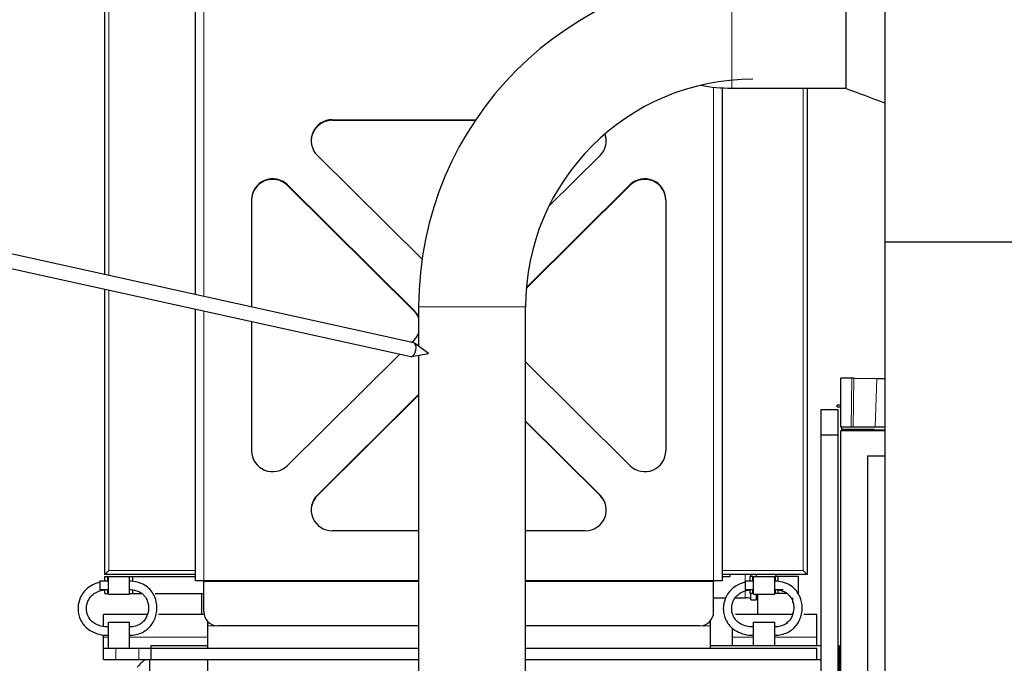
# Model space of a CAD drawing. Header units: inches. Extents: x 0 to 29700, y -16 to 21000.
# Tile 361 of 376: x 22215 to 22916, y 17168 to 17626. Entities that reach past the tile are written whole.
import ezdxf

# ---------------------------------------------------------------- set-up
doc = ezdxf.new("R2010")
doc.units = ezdxf.units.IN
doc.layers.add('1', color=7, linetype='Continuous', true_color=0xffffff)
doc.layers.add('254', color=7, linetype='Continuous', true_color=0xffffff)
doc.styles.add('latin_extended', font='simplex.shx')
doc.dimstyles.get("Standard").update_dxf_attribs({"dimtxt": 0.18, "dimasz": 0.18, "dimexe": 0.18, "dimexo": 0.0625, "dimgap": 0.09, "dimtad": 0, "dimtih": 1, "dimtoh": 1, "dimdec": 4, "dimzin": 0, "dimdsep": 46, "dimtxsty": 'Standard', "dimcen": 0.09, "dimadec": 0, "dimazin": 0, "dimtfac": 1, "dimtdec": 4, "dimtofl": 0, "dimtmove": 0, "dimatfit": 3, "dimfxl": 1, "dimtolj": 1, "dimtzin": 0, "dimarcsym": 0})

# ---------------------------------------------------------------- blocks, each defined once
blk = doc.blocks.new('_U5')
at = {"layer": '254', "color": 3, "linetype": 'Continuous', "lineweight": 13, "transparency": 16777216}
for p, q in [((27220.43, 17368.72), (27220.43, 13173.69)), ((18363.86, 15513.19), (18363.86, 13173.69)), ((18538.86, 13223.69), (27045.43, 13223.69))]:
    blk.add_line(p, q, dxfattribs=at)
at = {"layer": '254', "color": 3, "transparency": 16777216}
for points in [[(18538.86, 13252.86), (18538.86, 13194.52), (18363.86, 13223.69)], [(27045.43, 13194.52), (27045.43, 13252.86), (27220.43, 13223.69)]]:
    blk.add_solid(points, dxfattribs=at)
at = {"layer": 'Defpoints', "color": 0, "transparency": 16777216}
for p in [(27220.43, 17418.72), (18363.86, 15563.19), (27220.43, 13223.69)]:
    blk.add_point(p, dxfattribs=at)
at = {"layer": '254', "color": 2, "lineweight": 13, "transparency": 16777216, "insert": (22483.81, 13486.19), "char_height": 175, "attachment_point": 1, "style": 'latin_extended'}
blk.add_mtext('\\A1;8857', dxfattribs=at)

msp = doc.modelspace()

# ---------------------------------------------------------------- linework, layer by layer
at = {"layer": '1', "color": 2, "linetype": 'Continuous', "lineweight": 25}
for p, q in [((22275.86, 17444.526), (22275.86, 17683.686)), ((22340.36, 17430.29), (22340.36, 17677.692)), ((22803.471, 17666.323), (22803.471, 17577.061)), ((22831.36, 17641.954), (22831.36, 17467.843)), ((22715.36, 17577.443), (22715.36, 17226.692)), ((22722.36, 17577.242), (22802.762, 17577.242)), ((22775.86, 17577.254), (22775.86, 17231.192)), ((22437.787, 17554.798), (22540.003, 17554.798)), ((22437.787, 17554.407), (22539.742, 17554.407)), ((22501.726, 17455.498), (22427.18, 17529.409)), ((22628.541, 17529.409), (22592.075, 17493.254)), ((22496.041, 17419.069), (22405.967, 17508.376)), ((22496.041, 17418.679), (22405.967, 17507.986)), ((22575.939, 17434.799), (22649.754, 17507.986)), ((22575.974, 17435.224), (22649.754, 17508.376)), ((22380.36, 17497.86), (22380.36, 17421.46)), ((22675.36, 17497.86), (22675.36, 17319.246)), ((22831.36, 17467.843), (25732.914, 17467.843)), ((22831.36, 17467.843), (22831.36, 17087.113)), ((22275.86, 17231.192), (22275.86, 17434.287)), ((22340.36, 17226.692), (22340.36, 17420.051)), ((22499.31, 17421.692), (22499.31, 17393.578)), ((22499.31, 17421.692), (22499.314, 17421.692)), ((22575.41, 17061.692), (22575.41, 17421.692)), ((22380.36, 17411.218), (22380.36, 17319.246)), ((22494.302, 17396.313), (22496.041, 17398.036)), ((22405.967, 17308.729), (22485.855, 17387.938)), ((22499.31, 17387.205), (22499.31, 17061.692)), ((22649.754, 17308.729), (22575.411, 17382.44)), ((22807.818, 17370.885), (22799.861, 17370.885)), ((22799.861, 17336.086), (22799.861, 17370.885)), ((22809.317, 17370.874), (22825.481, 17370.63)), ((22427.18, 17287.697), (22499.309, 17359.212)), ((22427.18, 17287.306), (22499.309, 17358.822)), ((22785.819, 17348.692), (22785.819, 17330.692)), ((22785.819, 17348.692), (22797.819, 17348.692)), ((22799.861, 17351.586), (22797.361, 17351.586)), ((22797.361, 17350.586), (22797.361, 17351.586)), ((22797.361, 17350.586), (22799.861, 17350.586)), ((22797.819, 17348.692), (22797.819, 17330.692)), ((22575.411, 17340.374), (22628.541, 17287.697)), ((22575.411, 17339.983), (22628.541, 17287.306)), ((22807.248, 17336.086), (22799.861, 17336.086)), ((22799.861, 17333.692), (22831.368, 17333.692)), ((22799.861, 17067.692), (22799.861, 17333.692)), ((22800.36, 17336.086), (22800.36, 17334.692)), ((22800.36, 17334.692), (22800.36, 17334.192)), ((22800.36, 17334.192), (22800.36, 17333.692)), ((22800.36, 17334.192), (22831.365, 17334.192)), ((22800.36, 17333.692), (22800.36, 17333.692)), ((22808.747, 17336.086), (22807.248, 17336.086)), ((22824.425, 17336.086), (22808.747, 17336.086)), ((22785.819, 17330.692), (22785.819, 16824.693)), ((22785.819, 17330.692), (22797.819, 17330.692)), ((22797.819, 17330.692), (22797.819, 16824.693)), ((22818.861, 17315.692), (22831.365, 17315.692)), ((22818.861, 17315.692), (22818.861, 17067.692)), ((22499.313, 17262.308), (22437.787, 17262.308)), ((22617.934, 17262.308), (22575.408, 17262.308)), ((22275.86, 17231.192), (22278.66, 17233.992)), ((22340.36, 17231.192), (22275.86, 17231.192)), ((22275.86, 17229.692), (22277.86, 17229.692)), ((22275.86, 17226.441), (22275.86, 17229.692)), ((22277.86, 17229.692), (22278.36, 17229.692)), ((22277.86, 17226.441), (22277.86, 17229.692)), ((22278.36, 17229.692), (22293.36, 17229.692)), ((22278.36, 17217.192), (22278.36, 17229.692)), ((22293.36, 17217.192), (22293.36, 17229.692)), ((22293.36, 17229.692), (22295.86, 17229.692)), ((22295.86, 17229.692), (22340.36, 17229.692)), ((22295.86, 17226.441), (22295.86, 17229.692)), ((22775.86, 17231.192), (22715.36, 17231.192)), ((22715.361, 17229.692), (22720.86, 17229.692)), ((22720.86, 17231.192), (22720.86, 17229.692)), ((22737.36, 17229.692), (22735.36, 17229.692)), ((22735.36, 17226.441), (22735.36, 17229.692)), ((22735.86, 17229.692), (22735.86, 17231.192)), ((22737.861, 17229.692), (22737.36, 17229.692)), ((22737.36, 17226.441), (22737.36, 17229.692)), ((22737.86, 17229.692), (22752.86, 17229.692)), ((22737.86, 17217.192), (22737.86, 17229.692)), ((22739.86, 17229.692), (22739.86, 17231.192)), ((22752.86, 17217.192), (22752.86, 17229.692)), ((22753.36, 17229.692), (22752.86, 17229.692)), ((22755.36, 17229.692), (22753.36, 17229.692)), ((22753.36, 17226.441), (22753.36, 17229.692)), ((22753.86, 17229.692), (22753.86, 17231.192)), ((22769.86, 17229.692), (22755.36, 17229.692)), ((22755.36, 17226.441), (22755.36, 17229.692)), ((22769.86, 17219.426), (22769.86, 17229.692)), ((22775.86, 17231.192), (22773.06, 17233.992)), ((22278.36, 17226.442), (22272.36, 17226.442)), ((22272.36, 17226.442), (22272.36, 17220.442)), ((22272.36, 17220.442), (22278.36, 17220.442)), ((22275.86, 17217.692), (22275.86, 17220.442)), ((22277.86, 17217.692), (22277.86, 17220.442)), ((22295.86, 17217.692), (22295.86, 17220.442)), ((22346.36, 17226.692), (22340.36, 17226.692)), ((22346.36, 17226.299), (22346.36, 17226.692)), ((22499.314, 17226.692), (22346.36, 17226.692)), ((22346.36, 17204.692), (22346.36, 17226.299)), ((22709.36, 17226.692), (22575.408, 17226.692)), ((22709.36, 17226.299), (22709.36, 17226.692)), ((22715.36, 17226.692), (22709.36, 17226.692)), ((22709.36, 17204.692), (22709.36, 17226.299)), ((22737.86, 17226.442), (22731.86, 17226.442)), ((22731.86, 17226.442), (22731.86, 17220.442)), ((22731.86, 17220.442), (22737.86, 17220.442)), ((22735.36, 17217.692), (22735.36, 17220.442)), ((22737.36, 17217.692), (22737.36, 17220.442)), ((22752.86, 17220.442), (22758.86, 17220.442)), ((22753.36, 17217.692), (22753.36, 17220.442)), ((22755.36, 17217.692), (22755.36, 17220.442)), ((22275.86, 17217.692), (22277.86, 17217.692)), ((22277.86, 17217.692), (22278.36, 17217.692)), ((22278.36, 17217.192), (22293.36, 17217.192)), ((22293.36, 17217.692), (22295.86, 17217.692)), ((22295.86, 17217.692), (22302.264, 17217.692)), ((22311.784, 17217.692), (22346.36, 17217.692)), ((22344.86, 17202.692), (22344.86, 17217.692)), ((22709.357, 17214.647), (22718.143, 17214.647)), ((22725.137, 17214.647), (22731.86, 17214.647)), ((22737.36, 17217.692), (22735.36, 17217.692)), ((22735.86, 17213.258), (22735.86, 17217.692)), ((22735.86, 17213.258), (22739.86, 17213.258)), ((22737.861, 17217.692), (22737.36, 17217.692)), ((22737.86, 17217.192), (22752.86, 17217.192)), ((22739.86, 17216.103), (22739.86, 17217.192)), ((22739.86, 17213.258), (22739.86, 17216.103)), ((22739.86, 17216.103), (22740.861, 17216.103)), ((22740.86, 17202.692), (22740.86, 17217.191)), ((22753.36, 17217.692), (22752.86, 17217.692)), ((22755.36, 17217.692), (22753.36, 17217.692)), ((22761.763, 17217.692), (22755.36, 17217.692)), ((22765.86, 17211.293), (22765.86, 17214.631)), ((22769.86, 17217.692), (22769.86, 17219.158)), ((22274.86, 17194.27), (22274.86, 17202.692)), ((22305.94, 17202.692), (22274.86, 17202.692)), ((22346.562, 17202.692), (22314.118, 17202.692)), ((22765.439, 17202.692), (22724.959, 17202.692)), ((22765.86, 17202.692), (22765.86, 17204.043)), ((22782.86, 17202.692), (22773.618, 17202.692)), ((22782.86, 17186.692), (22782.86, 17202.692)), ((22278.36, 17197.192), (22293.36, 17197.192)), ((22278.36, 17178.692), (22278.36, 17197.192)), ((22293.36, 17178.692), (22293.36, 17197.192)), ((22348.86, 17198.077), (22348.86, 17194.692)), ((22348.86, 17194.692), (22348.86, 17178.692)), ((22499.311, 17194.692), (22356.36, 17194.692)), ((22699.36, 17194.692), (22575.409, 17194.692)), ((22706.86, 17198.077), (22706.86, 17194.692)), ((22706.86, 17194.692), (22706.86, 17178.692)), ((22722.86, 17186.692), (22722.86, 17192.963)), ((22737.86, 17197.192), (22752.86, 17197.192)), ((22737.86, 17180.692), (22737.86, 17197.192)), ((22752.86, 17180.692), (22752.86, 17197.192)), ((22274.86, 17186.692), (22274.86, 17188.35)), ((22274.86, 17178.692), (22274.86, 17186.692)), ((22722.86, 17180.735), (22722.86, 17186.692)), ((22782.86, 17180.735), (22782.86, 17186.692)), ((22274.86, 17178.692), (22283.647, 17178.692)), ((22274.86, 17170.692), (22274.86, 17178.692)), ((22283.647, 17178.692), (22300.074, 17178.692)), ((22300.074, 17178.692), (22308.819, 17178.692)), ((22308.819, 17180.692), (22348.865, 17180.692)), ((22308.819, 17170.692), (22308.819, 17180.692)), ((22308.86, 17170.692), (22308.86, 17178.692)), ((22308.86, 17178.692), (22499.312, 17178.692)), ((22575.404, 17178.692), (22782.86, 17178.692)), ((22706.853, 17180.692), (22785.819, 17180.692)), ((22706.855, 17180.735), (22722.857, 17180.735)), ((22782.859, 17180.735), (22785.814, 17180.735)), ((22782.86, 17170.692), (22782.86, 17178.692)), ((22797.819, 17180.735), (22798.86, 17180.735)), ((22798.86, 17180.735), (22798.86, 17177.906)), ((22797.819, 17177.906), (22798.86, 17177.906)), ((22798.86, 17177.906), (22798.86, 17148.721)), ((22274.86, 17170.692), (22283.647, 17170.692)), ((22283.647, 17170.692), (22300.074, 17170.692)), ((22300.074, 17170.692), (22307.86, 17170.692)), ((22307.86, 17170.692), (22308.86, 17170.692)), ((22307.86, 17155.692), (22307.86, 17170.692)), ((22308.819, 17170.692), (22308.864, 17170.692)), ((22308.86, 17170.692), (22499.312, 17170.692)), ((22348.86, 17170.692), (22348.86, 17155.692)), ((22575.404, 17170.692), (22782.86, 17170.692)), ((22782.86, 17170.692), (22785.819, 17170.692))]:
    msp.add_line(p, q, dxfattribs=at)
at = {"layer": '1', "color": 110, "linetype": 'Continuous', "lineweight": 13}
for p, q in [((22346.36, 17678.473), (22346.36, 17428.969)), ((22722.36, 17666.142), (22722.36, 17621.692)), ((22278.66, 17637.472), (22278.66, 17443.912)), ((22722.36, 17621.692), (22722.36, 17577.242)), ((22709.36, 17226.692), (22709.36, 17577.944)), ((22773.06, 17233.992), (22773.06, 17577.247)), ((22437.787, 17554.798), (22437.787, 17554.407)), ((22405.967, 17508.376), (22405.967, 17507.986)), ((22649.754, 17508.376), (22649.754, 17507.986)), ((22278.66, 17433.671), (22278.66, 17233.992)), ((22346.36, 17418.727), (22346.36, 17226.692)), ((22496.041, 17419.069), (22496.041, 17418.679)), ((22499.314, 17421.692), (22575.407, 17421.692)), ((22807.248, 17336.086), (22807.818, 17370.885)), ((22809.317, 17370.874), (22808.747, 17336.086)), ((22825.481, 17370.63), (22824.425, 17336.086)), ((22800.36, 17334.692), (22823.656, 17334.692)), ((22800.36, 17333.692), (22831.365, 17333.692)), ((22427.18, 17287.697), (22427.18, 17287.306)), ((22628.541, 17287.697), (22628.541, 17287.306)), ((22278.66, 17233.992), (22340.368, 17233.992)), ((22715.355, 17233.992), (22773.06, 17233.992)), ((22731.86, 17231.193), (22731.86, 17226.444)), ((22499.314, 17226.299), (22346.36, 17226.299)), ((22709.36, 17226.299), (22575.408, 17226.299)), ((22731.86, 17219.429), (22731.86, 17214.647)), ((22356.36, 17194.692), (22348.86, 17194.692)), ((22706.86, 17194.692), (22699.36, 17194.692)), ((22278.361, 17186.692), (22274.86, 17186.692)), ((22348.86, 17186.692), (22293.361, 17186.692)), ((22737.86, 17186.692), (22722.86, 17186.692)), ((22782.86, 17186.692), (22752.86, 17186.692)), ((22283.647, 17170.692), (22283.647, 17178.692)), ((22300.074, 17170.692), (22300.074, 17178.692))]:
    msp.add_line(p, q, dxfattribs=at)
at = {"layer": '1', "color": 2, "linetype": 'Continuous', "lineweight": 25}
for centre, radius, start, end in [((22737.36, 17421.692), 238.047, 90, 180), ((22737.36, 17421.692), 161.953, 90, 180), ((22722.36, 17697.692), 120.45, 259.367344, 270), ((22356.36, 17204.692), 10, 180, 270), ((22699.36, 17204.692), 10, 270, 0)]:
    msp.add_arc(centre, radius, start, end, dxfattribs=at)
for centre, major_axis, ratio, start_param, end_param in [((22437.787, 17539.925), (15, 0), 0.9914912, 1.5707963, 3.9269908), ((22437.787, 17539.535), (15, 0), 0.9914912, 1.5707963, 3.1415681), ((22617.934, 17539.925), (15, 0), 0.9914912, 5.4977871, 6.6159487), ((22617.934, 17539.535), (15, 0), 0.9914912, 0.0000245, 0.3540428), ((22395.36, 17497.86), (-15, 0), 0.9914912, 3.9269908, 6.2831853), ((22395.36, 17497.469), (-15, 0), 0.9914912, 3.9269908, 6.2831853), ((22660.36, 17497.86), (15, 0), 0.9914912, 0, 2.3561945), ((22660.36, 17497.469), (15, 0), 0.9914912, 0, 2.3561945), ((22485.434, 17408.553), (-15, 0), 0.9914912, 3.5311011, 3.9269908), ((22485.434, 17408.162), (-15, 0), 0.9914912, 3.5311011, 3.9269908), ((22485.434, 17408.553), (-15, 0), 0.9914912, 2.3561945, 2.7520843), ((22807.815, 17370.806), (3, 0), 0.0262223, 1.0465899, 1.5697941), ((22395.36, 17319.246), (-15, 0), 0.9914912, 0, 2.3561945), ((22660.36, 17319.246), (15, 0), 0.9914912, 3.9269908, 6.2831853), ((22437.787, 17277.18), (15, 0), 0.9914912, 2.3561945, 4.712389), ((22437.787, 17276.79), (15, 0), 0.9914912, 2.3561945, 3.1416172), ((22617.934, 17277.18), (15, 0), 0.9914912, 4.712389, 7.0685835), ((22617.934, 17276.79), (15, 0), 0.9914912, 6.2831608, 7.0685835), ((22731.86, 17213.953), (4, 0), 0.1736482, 0, 1.5707963)]:
    msp.add_ellipse(centre, major_axis=major_axis, ratio=ratio, start_param=start_param, end_param=end_param, dxfattribs=at)
for points in [[(22831.361, 17566.632), (22821.829, 17570.168), (22812.296, 17573.705), (22802.764, 17577.241)], [(22825.481, 17370.63), (22827.33, 17370.602), (22829.253, 17370.577), (22831.231, 17370.556)]]:
    msp.add_open_spline(points, degree=3, dxfattribs=at)
for points, knots in [([(22831.222, 17336.086), (22830.862, 17336.086), (22829.518, 17336.086), (22828.199, 17336.086), (22826.292, 17336.086), (22825.351, 17336.086), (22824.425, 17336.086)], [0, 0, 0, 0, 0.1539763, 0.5769882, 0.5769882, 1, 1, 1, 1]), ([(22272.337, 17225.767), (22272.118, 17225.714), (22269.907, 17225.15), (22266.036, 17223.566), (22261.832, 17220.174), (22258.516, 17215.601), (22256.722, 17210.249), (22256.694, 17204.855), (22257.782, 17200.342), (22259.705, 17196.63), (22262.587, 17193.267), (22266.503, 17190.454), (22271.981, 17188.402), (22276.087, 17187.917), (22278.36, 17187.942)], [0, 0, 0, 0, 0.0111394, 0.1129074, 0.2033613, 0.2823666, 0.4050493, 0.4967054, 0.5673837, 0.6500901, 0.7150765, 0.7957269, 0.8917844, 1, 1, 1, 1]), ([(22278.36, 17193.942), (22276.582, 17193.898), (22273.5, 17194.232), (22269.472, 17195.694), (22266.714, 17197.641), (22264.705, 17199.957), (22263.403, 17202.496), (22262.683, 17205.522), (22262.695, 17209.15), (22263.881, 17212.809), (22266.172, 17216.001), (22269.124, 17218.387), (22273.348, 17220.102), (22276.543, 17220.48), (22278.36, 17220.442)], [0, 0, 0, 0, 0.1044752, 0.1902915, 0.2614524, 0.3186932, 0.3923459, 0.4556626, 0.539043, 0.6503107, 0.7211834, 0.8021285, 0.8937354, 1, 1, 1, 1]), ([(22293.36, 17187.942), (22295.023, 17187.934), (22298.152, 17188.286), (22302.503, 17189.791), (22306.011, 17192.06), (22309.254, 17195.351), (22311.577, 17199.473), (22312.916, 17204.568), (22313.06, 17210.359), (22311.355, 17216.059), (22308.088, 17220.733), (22304.15, 17223.929), (22299.035, 17225.995), (22295.337, 17226.462), (22293.36, 17226.442)], [0, 0, 0, 0, 0.0798689, 0.1550001, 0.2227926, 0.2828637, 0.3799397, 0.4504499, 0.5394157, 0.6607467, 0.7343895, 0.8161142, 0.9057495, 1, 1, 1, 1]), ([(22293.36, 17220.442), (22294.601, 17220.473), (22296.838, 17220.256), (22299.913, 17219.274), (22302.319, 17217.789), (22304.545, 17215.585), (22306.122, 17212.743), (22306.989, 17209.181), (22307.011, 17205.122), (22305.807, 17201.168), (22303.588, 17197.945), (22300.967, 17195.733), (22297.428, 17194.226), (22294.82, 17193.903), (22293.36, 17193.941)], [0, 0, 0, 0, 0.085693, 0.1592593, 0.2249631, 0.2831982, 0.3785176, 0.4494607, 0.5399399, 0.661766, 0.7338792, 0.8132908, 0.9004137, 1, 1, 1, 1]), ([(22293.36, 17220.442), (22294.601, 17220.472), (22296.838, 17220.256), (22299.913, 17219.274), (22302.319, 17217.789), (22304.545, 17215.585), (22306.122, 17212.743), (22306.989, 17209.181), (22307.011, 17205.122), (22305.806, 17201.168), (22303.588, 17197.946), (22300.967, 17195.733), (22297.428, 17194.226), (22294.82, 17193.903), (22293.36, 17193.942)], [0, 0, 0, 0, 0.0856927, 0.1592585, 0.2249619, 0.2831967, 0.3785161, 0.4494594, 0.5399382, 0.6617644, 0.7338778, 0.8132896, 0.9004128, 1, 1, 1, 1]), ([(22731.49, 17225.681), (22731.387, 17225.655), (22729.295, 17225.105), (22725.536, 17223.566), (22721.332, 17220.174), (22718.016, 17215.601), (22716.222, 17210.249), (22716.194, 17204.855), (22717.282, 17200.342), (22719.205, 17196.63), (22722.087, 17193.267), (22726.003, 17190.454), (22731.481, 17188.402), (22735.587, 17187.917), (22737.86, 17187.942)], [0, 0, 0, 0, 0.005281, 0.1076519, 0.1986416, 0.2781151, 0.4015245, 0.4937237, 0.5648207, 0.6480171, 0.7133885, 0.7945167, 0.8911433, 1, 1, 1, 1]), ([(22737.86, 17193.942), (22736.082, 17193.898), (22733, 17194.232), (22728.972, 17195.694), (22726.214, 17197.641), (22724.205, 17199.957), (22722.903, 17202.496), (22722.183, 17205.522), (22722.195, 17209.15), (22723.381, 17212.809), (22725.672, 17216.001), (22728.624, 17218.387), (22732.848, 17220.102), (22736.043, 17220.48), (22737.86, 17220.442)], [0, 0, 0, 0, 0.1044752, 0.1902915, 0.2614524, 0.3186932, 0.3923459, 0.4556626, 0.539043, 0.6503107, 0.7211834, 0.8021285, 0.8937354, 1, 1, 1, 1]), ([(22752.86, 17187.942), (22754.523, 17187.934), (22757.652, 17188.286), (22762.003, 17189.791), (22765.511, 17192.06), (22768.754, 17195.351), (22771.077, 17199.473), (22772.416, 17204.568), (22772.56, 17210.359), (22770.855, 17216.059), (22767.588, 17220.733), (22763.65, 17223.929), (22758.535, 17225.995), (22754.837, 17226.462), (22752.86, 17226.442)], [0, 0, 0, 0, 0.0798689, 0.1550001, 0.2227926, 0.2828637, 0.3799397, 0.4504499, 0.5394157, 0.6607467, 0.7343895, 0.8161142, 0.9057495, 1, 1, 1, 1]), ([(22752.86, 17220.442), (22754.101, 17220.472), (22756.338, 17220.256), (22759.413, 17219.274), (22761.819, 17217.789), (22764.045, 17215.585), (22765.622, 17212.743), (22766.489, 17209.181), (22766.511, 17205.122), (22765.306, 17201.168), (22763.088, 17197.946), (22760.467, 17195.733), (22756.928, 17194.226), (22754.32, 17193.903), (22752.86, 17193.942)], [0, 0, 0, 0, 0.0856927, 0.1592585, 0.2249619, 0.2831967, 0.3785161, 0.4494594, 0.5399382, 0.6617644, 0.7338778, 0.8132896, 0.9004128, 1, 1, 1, 1]), ([(22304.193, 17170.692), (22303.304, 17169.803), (22302.415, 17168.914), (22300.637, 17167.136), (22299.749, 17166.247), (22298.86, 17165.359)], [0, 0, 0, 0, 0.5, 0.5, 1, 1, 1, 1])]:
    msp.add_open_spline(points, degree=3, knots=knots, dxfattribs=at)
at = {"layer": '254', "color": 2, "linetype": 'Continuous', "lineweight": 25}
for p, q in [((22495.806, 17395.983), (21491.776, 17617.567)), ((21489.621, 17607.802), (22493.651, 17386.218)), ((22506.222, 17388.564), (22496.331, 17395.743)), ((22494.228, 17386.215), (22506.222, 17388.564)), ((22493.651, 17386.218), (22493.651, 17386.218)), ((22493.651, 17386.218), (22493.996, 17386.187))]:
    msp.add_line(p, q, dxfattribs=at)
msp.add_ellipse((22494.728, 17391.1), major_axis=(-1.078, -4.883), ratio=0.5156069, start_param=0.1337274, end_param=3.141606, dxfattribs=at)

# ---------------------------------------------------------------- dimensions: what is measured, and where the dimension line sits
at = {"layer": '254', "color": 2, "linetype": 'Continuous', "lineweight": 13}
dim = msp.add_linear_dim(base=(27220.427, 13223.692), p1=(18363.86, 15563.186), p2=(27220.427, 17418.716), dimstyle='Standard', override={"dimscale": 50, "dimtxt": 3.5, "dimasz": 3.5, "dimexe": 1, "dimexo": 1, "dimgap": 1.75, "dimtad": 1, "dimtih": 1, "dimtoh": 0, "dimdec": 0, "dimlfac": 1, "dimzin": 8, "dimdsep": 46, "dimlunit": 2, "dimtxsty": 'latin_extended', "dimsah": 1, "dimse1": 0, "dimse2": 0, "dimsd1": 0, "dimsd2": 0, "dimclrd": 3, "dimclre": 3, "dimclrt": 2, "dimtol": 0, "dimtm": -0.1, "dimtfac": 0.714286, "dimtdec": 3, "dimtofl": 1, "dimtmove": 0, "dimtzin": 8, "dimlwd": 13, "dimlwe": 13}, dxfattribs=at)
dim.commit()
dim.dimension.update_dxf_attribs({"geometry": '_U5', "text_midpoint": (22792.144, 13223.692), "dimtype": 160})

doc.saveas('drawing.dxf')
